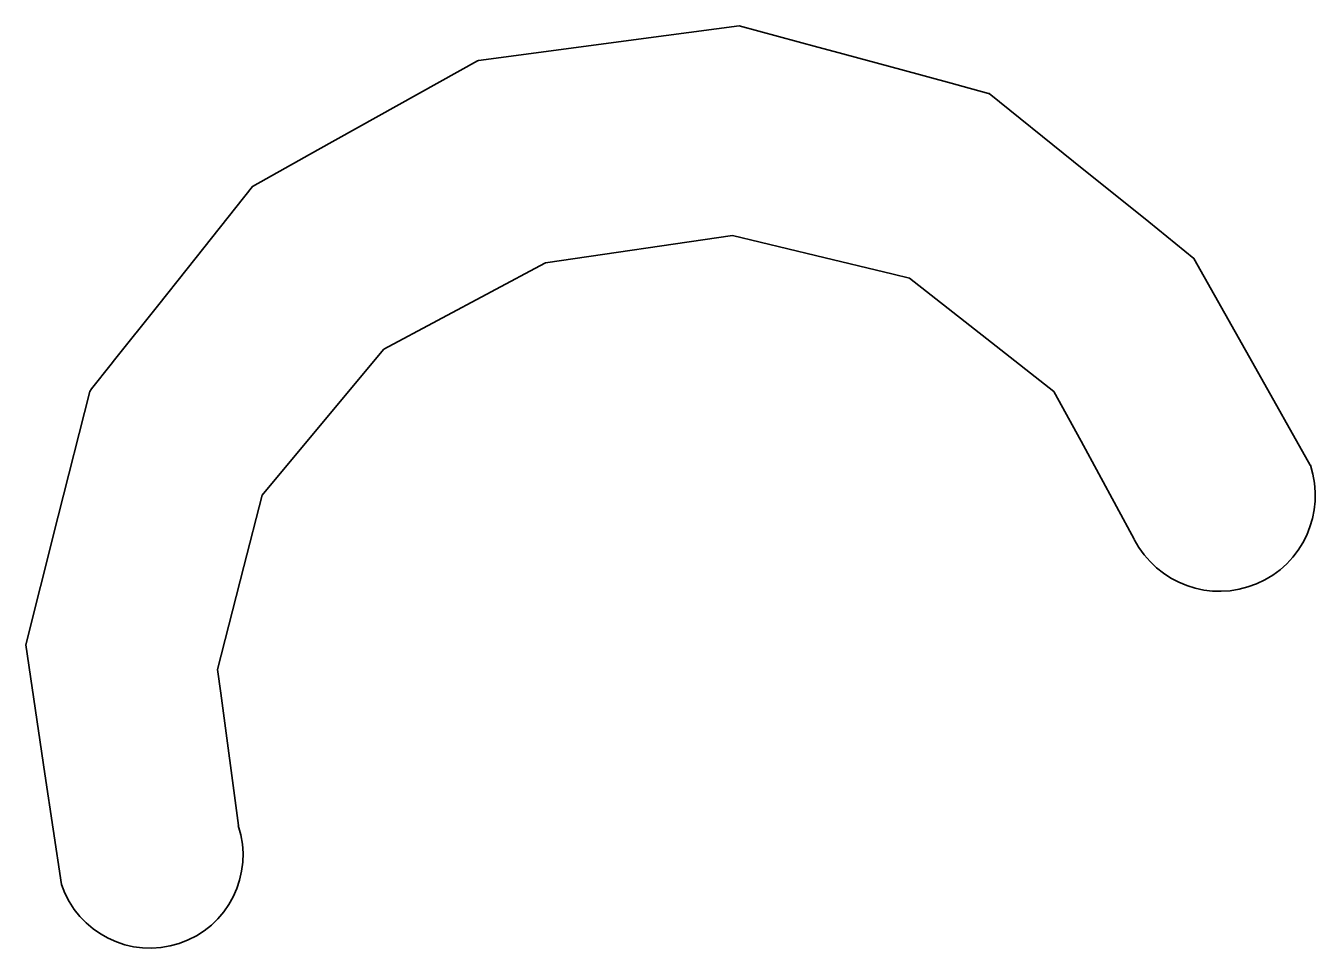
# Model space of a CAD drawing. Extents: x 400935 to 481562, y 415700 to 505362.
# Drawn here: x 402920.25 to 402938.22, y 418154.47 to 418167.32 of the extents above; entities that cross this region are included whole.
import ezdxf

# ---------------------------------------------------------------- set-up
doc = ezdxf.new("R2010")
doc.units = 0
doc.layers.add('Coir Fiber Wattle Final CELL', color=7, linetype='Continuous')

msp = doc.modelspace()

# ---------------------------------------------------------------- linework, layer by layer
at = {"layer": 'Coir Fiber Wattle Final CELL'}
for p, q in [((402930.098, 418164.392), (402927.494, 418164.011)), ((402930.098, 418164.392), (402927.494, 418164.011)), ((402930.098, 418164.392), (402927.494, 418164.011)), ((402930.098, 418164.392), (402927.494, 418164.011)), ((402930.098, 418164.392), (402927.494, 418164.011)), ((402930.098, 418164.392), (402927.494, 418164.011)), ((402930.098, 418164.392), (402931.256, 418164.115)), ((402930.098, 418164.392), (402931.256, 418164.115)), ((402930.098, 418164.392), (402931.256, 418164.115)), ((402930.098, 418164.392), (402931.256, 418164.115)), ((402930.098, 418164.392), (402931.256, 418164.115)), ((402930.098, 418164.392), (402931.256, 418164.115)), ((402932.336, 418163.854), (402931.256, 418164.115)), ((402932.336, 418163.854), (402931.256, 418164.115)), ((402932.336, 418163.854), (402931.256, 418164.115)), ((402932.336, 418163.854), (402931.256, 418164.115)), ((402932.336, 418163.854), (402931.256, 418164.115)), ((402932.336, 418163.854), (402931.256, 418164.115)), ((402927.483, 418164.008), (402925.24, 418162.813)), ((402927.483, 418164.008), (402925.24, 418162.813)), ((402927.483, 418164.008), (402925.24, 418162.813)), ((402927.483, 418164.008), (402925.24, 418162.813)), ((402927.483, 418164.008), (402925.24, 418162.813)), ((402927.483, 418164.008), (402925.24, 418162.813)), ((402927.483, 418164.008), (402927.494, 418164.011)), ((402927.483, 418164.008), (402927.494, 418164.011)), ((402927.483, 418164.008), (402927.494, 418164.011)), ((402927.483, 418164.008), (402927.494, 418164.011)), ((402927.483, 418164.008), (402927.494, 418164.011)), ((402927.483, 418164.008), (402927.494, 418164.011)), ((402932.336, 418163.854), (402932.564, 418163.799)), ((402932.336, 418163.854), (402932.564, 418163.799)), ((402932.336, 418163.854), (402932.564, 418163.799)), ((402932.336, 418163.854), (402932.564, 418163.799)), ((402932.336, 418163.854), (402932.564, 418163.799)), ((402932.336, 418163.854), (402932.564, 418163.799)), ((402933.706, 418162.903), (402932.564, 418163.799)), ((402933.706, 418162.903), (402932.564, 418163.799)), ((402933.706, 418162.903), (402932.564, 418163.799)), ((402933.706, 418162.903), (402932.564, 418163.799)), ((402933.706, 418162.903), (402932.564, 418163.799)), ((402933.706, 418162.903), (402932.564, 418163.799)), ((402925.24, 418162.813), (402924.469, 418161.889)), ((402925.24, 418162.813), (402924.469, 418161.889)), ((402925.24, 418162.813), (402924.469, 418161.889)), ((402925.24, 418162.813), (402924.469, 418161.889)), ((402925.24, 418162.813), (402924.469, 418161.889)), ((402925.24, 418162.813), (402924.469, 418161.889)), ((402934.574, 418162.221), (402933.706, 418162.903)), ((402934.574, 418162.221), (402933.706, 418162.903)), ((402934.574, 418162.221), (402933.706, 418162.903)), ((402934.574, 418162.221), (402933.706, 418162.903)), ((402934.574, 418162.221), (402933.706, 418162.903)), ((402934.574, 418162.221), (402933.706, 418162.903)), ((402934.954, 418161.527), (402934.574, 418162.221)), ((402934.954, 418161.527), (402934.574, 418162.221)), ((402934.954, 418161.527), (402934.574, 418162.221)), ((402934.954, 418161.527), (402934.574, 418162.221)), ((402934.954, 418161.527), (402934.574, 418162.221)), ((402934.954, 418161.527), (402934.574, 418162.221)), ((402924.469, 418161.889), (402923.546, 418160.777)), ((402924.469, 418161.889), (402923.546, 418160.777)), ((402924.469, 418161.889), (402923.546, 418160.777)), ((402924.469, 418161.889), (402923.546, 418160.777)), ((402924.469, 418161.889), (402923.546, 418160.777)), ((402924.469, 418161.889), (402923.546, 418160.777)), ((402935.695, 418160.163), (402934.954, 418161.527)), ((402935.695, 418160.163), (402934.954, 418161.527)), ((402935.695, 418160.163), (402934.954, 418161.527)), ((402935.695, 418160.163), (402934.954, 418161.527)), ((402935.695, 418160.163), (402934.954, 418161.527)), ((402935.695, 418160.163), (402934.954, 418161.527)), ((402923.546, 418160.777), (402923.29, 418159.782)), ((402923.546, 418160.777), (402923.29, 418159.782)), ((402923.546, 418160.777), (402923.29, 418159.782)), ((402923.546, 418160.777), (402923.29, 418159.782)), ((402923.546, 418160.777), (402923.29, 418159.782)), ((402923.546, 418160.777), (402923.29, 418159.782)), ((402923.29, 418159.782), (402922.922, 418158.348)), ((402923.29, 418159.782), (402922.922, 418158.348)), ((402923.29, 418159.782), (402922.922, 418158.348)), ((402923.29, 418159.782), (402922.922, 418158.348)), ((402923.29, 418159.782), (402922.922, 418158.348)), ((402923.29, 418159.782), (402922.922, 418158.348)), ((402922.966, 418158.018), (402922.922, 418158.348)), ((402922.966, 418158.018), (402922.922, 418158.348)), ((402922.966, 418158.018), (402922.922, 418158.348)), ((402922.966, 418158.018), (402922.922, 418158.348)), ((402922.966, 418158.018), (402922.922, 418158.348)), ((402922.966, 418158.018), (402922.922, 418158.348)), ((402922.966, 418158.018), (402923.212, 418156.174)), ((402922.966, 418158.018), (402923.212, 418156.174)), ((402922.966, 418158.018), (402923.212, 418156.174)), ((402922.966, 418158.018), (402923.212, 418156.174)), ((402922.966, 418158.018), (402923.212, 418156.174)), ((402922.966, 418158.018), (402923.212, 418156.174))]:
    msp.add_line(p, q, dxfattribs=at)
msp.add_lwpolyline([(402920.749, 418155.355), (402920.518, 418156.897), (402920.25, 418158.694), (402920.454, 418159.504), (402920.703, 418160.485), (402921.143, 418162.223), (402921.168, 418162.256), (402921.442, 418162.601), (402921.488, 418162.662), (402922.084, 418163.41), (402922.497, 418163.931), (402923.409, 418165.078), (402924.318, 418165.587), (402926.546, 418166.828), (402926.557, 418166.831), (402929.171, 418167.179), (402930.192, 418167.315), (402931.284, 418167.019), (402931.514, 418166.958), (402932.442, 418166.707), (402933.146, 418166.516), (402933.311, 418166.469), (402933.666, 418166.374), (402933.673, 418166.371), (402934.85, 418165.424), (402935.896, 418164.583), (402936.526, 418164.074), (402937.388, 418162.543), (402938.148, 418161.194)], dxfattribs=at)
msp.add_lwpolyline([(402920.749, 418155.355), (402920.518, 418156.897), (402920.25, 418158.694), (402920.454, 418159.504), (402920.703, 418160.485), (402921.143, 418162.223), (402921.168, 418162.256), (402921.442, 418162.601), (402921.488, 418162.662), (402922.084, 418163.41), (402922.497, 418163.931), (402923.409, 418165.078), (402924.318, 418165.587), (402926.546, 418166.828), (402926.557, 418166.831), (402929.171, 418167.179), (402930.192, 418167.315), (402931.284, 418167.019), (402931.514, 418166.958), (402932.442, 418166.707), (402933.146, 418166.516), (402933.311, 418166.469), (402933.666, 418166.374), (402933.673, 418166.371), (402934.85, 418165.424), (402935.896, 418164.583), (402936.526, 418164.074), (402937.388, 418162.543), (402938.148, 418161.194)], dxfattribs=at)
msp.add_lwpolyline([(402920.749, 418155.355), (402920.518, 418156.897), (402920.25, 418158.694), (402920.454, 418159.504), (402920.703, 418160.485), (402921.143, 418162.223), (402921.168, 418162.256), (402921.442, 418162.601), (402921.488, 418162.662), (402922.084, 418163.41), (402922.497, 418163.931), (402923.409, 418165.078), (402924.318, 418165.587), (402926.546, 418166.828), (402926.557, 418166.831), (402929.171, 418167.179), (402930.192, 418167.315), (402931.284, 418167.019), (402931.514, 418166.958), (402932.442, 418166.707), (402933.146, 418166.516), (402933.311, 418166.469), (402933.666, 418166.374), (402933.673, 418166.371), (402934.85, 418165.424), (402935.896, 418164.583), (402936.526, 418164.074), (402937.388, 418162.543), (402938.148, 418161.194)], dxfattribs=at)
msp.add_lwpolyline([(402920.749, 418155.355), (402920.518, 418156.897), (402920.25, 418158.694), (402920.454, 418159.504), (402920.703, 418160.485), (402921.143, 418162.223), (402921.168, 418162.256), (402921.442, 418162.601), (402921.488, 418162.662), (402922.084, 418163.41), (402922.497, 418163.931), (402923.409, 418165.078), (402924.318, 418165.587), (402926.546, 418166.828), (402926.557, 418166.831), (402929.171, 418167.179), (402930.192, 418167.315), (402931.284, 418167.019), (402931.514, 418166.958), (402932.442, 418166.707), (402933.146, 418166.516), (402933.311, 418166.469), (402933.666, 418166.374), (402933.673, 418166.371), (402934.85, 418165.424), (402935.896, 418164.583), (402936.526, 418164.074), (402937.388, 418162.543), (402938.148, 418161.194)], dxfattribs=at)
msp.add_lwpolyline([(402920.749, 418155.355), (402920.518, 418156.897), (402920.25, 418158.694), (402920.454, 418159.504), (402920.703, 418160.485), (402921.143, 418162.223), (402921.168, 418162.256), (402921.442, 418162.601), (402921.488, 418162.662), (402922.084, 418163.41), (402922.497, 418163.931), (402923.409, 418165.078), (402924.318, 418165.587), (402926.546, 418166.828), (402926.557, 418166.831), (402929.171, 418167.179), (402930.192, 418167.315), (402931.284, 418167.019), (402931.514, 418166.958), (402932.442, 418166.707), (402933.146, 418166.516), (402933.311, 418166.469), (402933.666, 418166.374), (402933.673, 418166.371), (402934.85, 418165.424), (402935.896, 418164.583), (402936.526, 418164.074), (402937.388, 418162.543), (402938.148, 418161.194)], dxfattribs=at)
msp.add_lwpolyline([(402920.749, 418155.355), (402920.518, 418156.897), (402920.25, 418158.694), (402920.454, 418159.504), (402920.703, 418160.485), (402921.143, 418162.223), (402921.168, 418162.256), (402921.442, 418162.601), (402921.488, 418162.662), (402922.084, 418163.41), (402922.497, 418163.931), (402923.409, 418165.078), (402924.318, 418165.587), (402926.546, 418166.828), (402926.557, 418166.831), (402929.171, 418167.179), (402930.192, 418167.315), (402931.284, 418167.019), (402931.514, 418166.958), (402932.442, 418166.707), (402933.146, 418166.516), (402933.311, 418166.469), (402933.666, 418166.374), (402933.673, 418166.371), (402934.85, 418165.424), (402935.896, 418164.583), (402936.526, 418164.074), (402937.388, 418162.543), (402938.148, 418161.194)], dxfattribs=at)
for centre, radius, start in [((402936.882, 418160.773), 1.335, 207.2741), ((402936.882, 418160.773), 1.335, 207.2741), ((402936.882, 418160.773), 1.335, 207.2741), ((402936.882, 418160.773), 1.335, 207.2741), ((402936.882, 418160.773), 1.335, 207.2741), ((402936.882, 418160.773), 1.335, 207.2741), ((402921.98, 418155.765), 1.298, 198.3867), ((402921.98, 418155.765), 1.298, 198.3867), ((402921.98, 418155.765), 1.298, 198.3867), ((402921.98, 418155.765), 1.298, 198.3867), ((402921.98, 418155.765), 1.298, 198.3867), ((402921.98, 418155.765), 1.298, 198.3867)]:
    msp.add_arc(centre, radius, start, 18.3867, dxfattribs=at)

doc.saveas('drawing.dxf')
